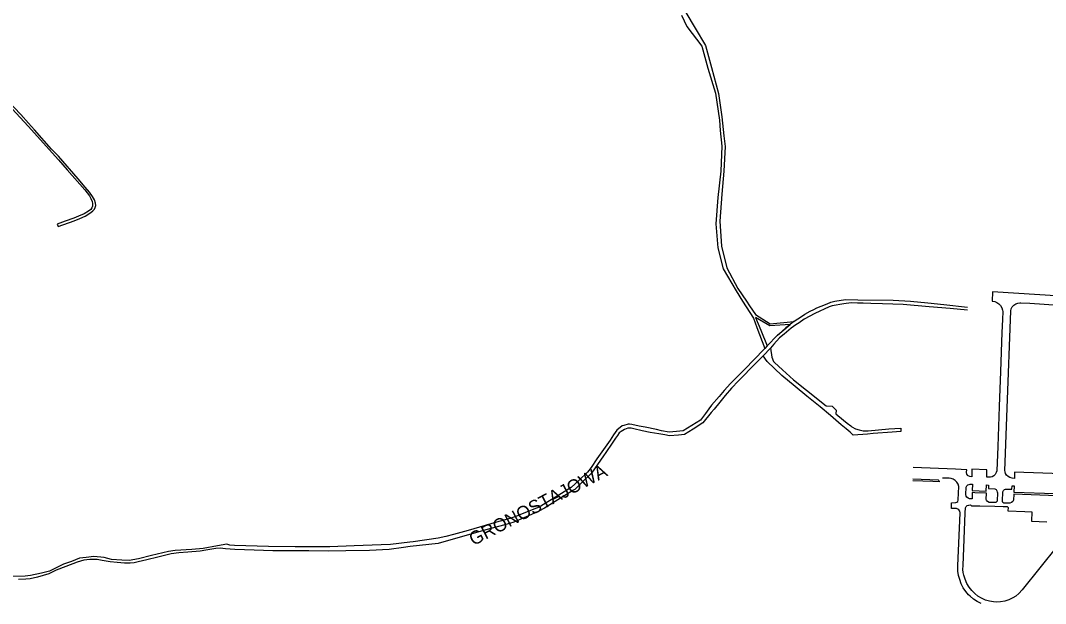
# Model space of a CAD drawing. Extents: x -304109 to -273954, y 21500 to 39796.
# Drawn here: x -297115 to -296341, y 28022 to 28462 of the extents above; entities that cross this region are included whole.
import ezdxf

# ---------------------------------------------------------------- set-up
doc = ezdxf.new("R2010")
doc.units = 0
doc.layers.add('krawedzie_ulic', color=7, linetype='Continuous')
doc.layers.add('nazwy_ulic', color=7, linetype='Continuous')

msp = doc.modelspace()

# ---------------------------------------------------------------- linework, layer by layer
at = {"layer": 'krawedzie_ulic'}
for points in [[(-296605.153, 28500), (-296610.116, 28496.37), (-296612.723, 28489.36), (-296614.217, 28479.857), (-296612.691, 28468.083), (-296605.676, 28456.372), (-296597.85, 28443.287), (-296593.463, 28426.728), (-296588.066, 28406.912), (-296585.56, 28389.467), (-296584.04, 28374.872), (-296583.193, 28366.939), (-296584.019, 28348.384), (-296585.529, 28330.891), (-296587.045, 28310.591), (-296585.839, 28291.599), (-296581.833, 28275.32), (-296573.606, 28259.616), (-296566.866, 28250), (-296564.801, 28246.638), (-296560.281, 28240.061), (-296549.204, 28233.082), (-296531.154, 28234.681)], [(-296615.973, 28466.032), (-296612.077, 28457.608), (-296600.749, 28442.684), (-296596.158, 28426.226), (-296590.454, 28407.324), (-296587.421, 28386.93), (-296586.751, 28379.022), (-296585.505, 28367.173), (-296586.485, 28348.187), (-296588.66, 28328.339), (-296590.226, 28308.591), (-296588.536, 28290.488), (-296584.528, 28274.437), (-296574.855, 28257.967), (-296570.017, 28250), (-296561.743, 28237.207), (-296559.087, 28230.24), (-296553.178, 28214.419)], [(-297124.478, 28398.67), (-297109.368, 28382.235), (-297086.499, 28356.923), (-297079.861, 28349.242), (-297066.767, 28334.112), (-297063.225, 28329.587), (-297062.188, 28327.746), (-297061.222, 28325.472), (-297060.85, 28323.871), (-297060.801, 28321.898), (-297061.346, 28320.483), (-297062.114, 28319.392), (-297063.947, 28317.999), (-297067.196, 28316.195), (-297071.308, 28314.246), (-297075.073, 28312.9), (-297081.542, 28310.492), (-297087.586, 28308.288), (-297086.843, 28306.385), (-297074.637, 28310.857), (-297070.476, 28312.435), (-297066.438, 28314.407), (-297062.021, 28317.13), (-297060.534, 28318.406), (-297059.42, 28319.636), (-297058.776, 28320.936), (-297058.429, 28322.328), (-297058.478, 28324.162), (-297059.42, 28326.691), (-297060.757, 28329.174), (-297062.995, 28332.36), (-297066.339, 28336.282), (-297071.689, 28342.386), (-297086.607, 28359.531), (-297091.71, 28364.962), (-297104.681, 28379.51), (-297109.09, 28384.476), (-297115.085, 28391.021), (-297125.011, 28401.768)], [(-296329.62, 28253.857), (-296381.22, 28257.172), (-296381.567, 28250.048), (-296379.562, 28249.892), (-296377.855, 28249.172), (-296376.342, 28248.103), (-296375.093, 28246.735), (-296374.166, 28245.131), (-296373.604, 28243.366), (-296373.451, 28242.237), (-296373.703, 28236.216), (-296374.174, 28226.515), (-296375.235, 28197.012), (-296376.149, 28170.614), (-296377.212, 28140.433), (-296377.931, 28122.051), (-296378.349, 28120.574), (-296379.133, 28119.254), (-296380.23, 28118.18), (-296381.566, 28117.425), (-296382.608, 28117.111), (-296384.169, 28117.042), (-296385.581, 28117.111), (-296385.531, 28122.681), (-296396.753, 28123.074), (-296396.951, 28117.505), (-296398.295, 28117.663), (-296399.534, 28118.204), (-296399.842, 28118.415), (-296400.492, 28119.446), (-296400.775, 28120.631), (-296400.783, 28121.014), (-296400.684, 28122.801), (-296409.074, 28123.211), (-296441.186, 28124.394)], [(-296400, 28243.194), (-296413.126, 28244.549), (-296429.162, 28245.878), (-296448.786, 28247.624), (-296464.376, 28248.018), (-296473.143, 28248.297), (-296478.765, 28248.483), (-296483.163, 28248.669), (-296487.892, 28248.937), (-296493.55, 28248.043), (-296502.223, 28246.654), (-296504.65, 28245.702), (-296515.362, 28240.88), (-296523.55, 28236.374), (-296527.249, 28233.713), (-296529.677, 28232.158), (-296533.181, 28229.612), (-296538.648, 28225.254), (-296542.066, 28222.423), (-296546.296, 28217.718), (-296548.932, 28214.659)], [(-296531.154, 28234.681), (-296529.447, 28235.908), (-296526.939, 28237.595), (-296522.976, 28240.241), (-296518.925, 28242.559), (-296516.2, 28243.882), (-296513.81, 28244.945), (-296510.714, 28246.221), (-296506.143, 28248.169), (-296503.294, 28249.376), (-296500.385, 28250), (-296492.291, 28251.308), (-296482.948, 28251.216), (-296456.354, 28250.89), (-296443.028, 28250), (-296430.159, 28248.843), (-296418.091, 28247.573), (-296400, 28245.455)], [(-296321.751, 28119.351), (-296364.508, 28120.87), (-296364.681, 28116.252), (-296366.432, 28116.364), (-296368.112, 28116.868), (-296369.437, 28117.598), (-296370.538, 28118.571), (-296371.337, 28119.805), (-296371.776, 28121.207), (-296371.852, 28122.101), (-296371.554, 28128.367), (-296370.22, 28169.178), (-296367.474, 28242.705), (-296367.044, 28244.345), (-296366.243, 28245.838), (-296365.115, 28247.104), (-296363.723, 28248.071), (-296362.143, 28248.686), (-296360.463, 28248.915), (-296359.78, 28248.895), (-296353.049, 28248.501), (-296313.489, 28245.904)], [(-296534.077, 28232.569), (-296549.452, 28231.551), (-296560.281, 28237.764), (-296556.191, 28228.135), (-296551.38, 28216.323)], [(-296534.077, 28232.569), (-296537.214, 28230.02), (-296542.886, 28225.007), (-296543.646, 28224.319)], [(-296543.646, 28224.319), (-296540.357, 28227.193), (-296534.077, 28232.569)], [(-296531.154, 28234.681), (-296534.077, 28232.569)], [(-296543.646, 28224.319), (-296551.38, 28216.323)], [(-296553.178, 28214.419), (-296561.741, 28205.404), (-296567.636, 28199.347), (-296574.649, 28192.422), (-296579.182, 28187.99), (-296583.801, 28182.731), (-296587.74, 28178.16), (-296593.319, 28171.558), (-296595.425, 28168.82), (-296598.026, 28165.339), (-296601.796, 28160.248), (-296608.286, 28156.094), (-296614.756, 28152.042), (-296619.834, 28151.555), (-296625.415, 28151.115), (-296631.102, 28152.229), (-296634.991, 28153.134), (-296643.513, 28154.825), (-296647.946, 28155.707), (-296653.672, 28156.934), (-296655.406, 28157.282), (-296656.447, 28157.236), (-296659.741, 28156.261), (-296660.813, 28155.823), (-296664.924, 28152.597), (-296667.402, 28149.093), (-296670.002, 28145.171), (-296679.883, 28130.947), (-296684.292, 28124.496), (-296686.976, 28120.797), (-296693.441, 28114.902), (-296699.392, 28109.437), (-296703.43, 28106.884), (-296723.504, 28094.6), (-296725.461, 28093.741), (-296735.122, 28089.85), (-296741.103, 28087.51), (-296745.71, 28085.839), (-296757.617, 28082.62), (-296764.329, 28080.647), (-296777.252, 28076.894), (-296782.627, 28075.316), (-296788.279, 28073.765), (-296793.976, 28072.396), (-296799.928, 28070.987), (-296818.745, 28068.276), (-296821.226, 28068.015), (-296835.748, 28066.224), (-296842.979, 28065.964), (-296863.145, 28065.175), (-296881.732, 28064.478), (-296907.695, 28064.539), (-296928.057, 28064.87), (-296953.712, 28065.438), (-296957.223, 28065.714), (-296959.508, 28066.441), (-296966.389, 28065.314), (-296977.196, 28063.296), (-296985.857, 28062.485), (-296998.538, 28061.751), (-297003.432, 28060.917), (-297016.333, 28057.895), (-297026.226, 28055.515), (-297033.108, 28054.286), (-297038.758, 28054.423), (-297046.544, 28054.828), (-297052.134, 28056.339), (-297059.865, 28057.303), (-297065.623, 28056.576), (-297070.618, 28055.844), (-297076.794, 28053.543), (-297082.714, 28051.443), (-297093.291, 28046.015), (-297099.258, 28044.526), (-297107.772, 28042.799), (-297111.746, 28042.316), (-297121.727, 28042.022)], [(-296548.932, 28214.659), (-296547.867, 28207.697), (-296546.485, 28204.622), (-296545.742, 28203.648), (-296539.723, 28198.31), (-296531.498, 28190.758), (-296521.675, 28182.804), (-296506.947, 28171.01), (-296502.265, 28170.685), (-296499.281, 28167.811), (-296499.603, 28164.933), (-296493.832, 28160.292), (-296491.053, 28158.055), (-296488.254, 28155.827), (-296487.412, 28155.154), (-296484.588, 28153.669), (-296481.963, 28152.834), (-296478.98, 28152.257), (-296475.165, 28152.257), (-296459.587, 28153.534), (-296450.524, 28154.25), (-296450.524, 28151.72), (-296457.088, 28151.233), (-296471.246, 28150.076), (-296475.655, 28149.751), (-296486.402, 28148.849), (-296488.6, 28151.027), (-296491.77, 28153.673), (-296495.511, 28156.782), (-296503.68, 28163.775), (-296511.384, 28170.18), (-296521.382, 28178.401), (-296530.324, 28185.664), (-296540.188, 28193.938), (-296551.406, 28204.552), (-296554.323, 28208.747)], [(-296554.323, 28208.747), (-296548.932, 28214.659)], [(-296551.38, 28216.323), (-296553.178, 28214.419)], [(-296554.323, 28208.747), (-296559.859, 28203.138), (-296573.086, 28189.926), (-296578.353, 28184.386), (-296583.01, 28178.816), (-296587.009, 28173.838), (-296591.431, 28168.509), (-296593.611, 28165.933), (-296599.987, 28158.074), (-296607.303, 28153.417), (-296613.738, 28149.404), (-296618.277, 28148.988), (-296625.213, 28148.431), (-296628.737, 28149.125), (-296633.097, 28149.844), (-296639.769, 28150.956), (-296645.812, 28152.233), (-296651.953, 28153.554), (-296654.058, 28154.088), (-296656.535, 28154.111), (-296659.012, 28153.09), (-296661.554, 28151.702), (-296663.238, 28150.518), (-296664.427, 28148.662), (-296665.855, 28146.604), (-296668.432, 28142.822), (-296673.273, 28135.78), (-296675.006, 28133.204), (-296679.529, 28126.645), (-296684.037, 28120.263), (-296684.824, 28119.293), (-296690.507, 28113.894), (-296696.725, 28107.906), (-296697.607, 28107.216), (-296709.349, 28099.939), (-296717.449, 28095.066), (-296719.437, 28093.75), (-296723.697, 28091.336), (-296726.455, 28090.158), (-296731.557, 28087.976), (-296742.675, 28083.179), (-296745.944, 28082.181), (-296753.351, 28080.139), (-296763.877, 28077.335), (-296775.127, 28074.044), (-296784.962, 28071.332), (-296799.878, 28067.157), (-296820.846, 28064.748), (-296825.886, 28064.127), (-296836.792, 28062.517), (-296851.764, 28061.848), (-296869.535, 28061.399), (-296882.926, 28061.127), (-296897.383, 28061.371), (-296910.517, 28061.504), (-296924.72, 28061.593), (-296938.871, 28061.936), (-296953.427, 28062.435), (-296960.5, 28062.988), (-296964.468, 28063.42), (-296967.676, 28063.287), (-296975.322, 28061.961), (-296979.451, 28061.224), (-296988.824, 28060.418), (-296995.649, 28060.054), (-297001.458, 28059.175), (-297011.403, 28056.694), (-297019.919, 28054.712), (-297026.447, 28053.125), (-297029.506, 28052.534), (-297032.461, 28052.196), (-297036.788, 28052.172), (-297042.334, 28052.665), (-297047.524, 28053.105), (-297053.625, 28054.262), (-297057.438, 28054.947), (-297062.84, 28054.873), (-297067.369, 28054.501), (-297072.522, 28052.855), (-297080.894, 28049.651), (-297088.245, 28046.798), (-297093.762, 28044.187), (-297102.282, 28041.697), (-297107.992, 28040.461), (-297111.151, 28040.175), (-297116.854, 28039.957)], [(-296441.381, 28115.795), (-296422.193, 28115.145), (-296421.677, 28114.62), (-296421.504, 28113.904), (-296421.525, 28113.706), (-296426.33, 28113.845), (-296441.278, 28114.357)], [(-296389.899, 28021.704), (-296392.863, 28023.208), (-296395.625, 28025.057), (-296398.146, 28027.225), (-296399.224, 28028.331), (-296401.407, 28030.853), (-296403.272, 28033.617), (-296404.794, 28036.585), (-296405.949, 28039.714), (-296405.991, 28039.853), (-296406.839, 28042.936), (-296407.295, 28046.101), (-296407.354, 28049.299), (-296407.303, 28050.134), (-296405.748, 28090.298), (-296405.948, 28091.395), (-296406.519, 28092.352), (-296407.39, 28093.049), (-296408.374, 28093.385), (-296412.183, 28093.47), (-296412.059, 28097.879), (-296409.013, 28097.926), (-296408.136, 28098.215), (-296407.459, 28098.844), (-296407.108, 28099.699), (-296407.081, 28099.921), (-296406.883, 28104.934), (-296406.613, 28110.138), (-296407.235, 28111.839), (-296408.215, 28113.363), (-296409.504, 28114.635), (-296411.04, 28115.595), (-296412.384, 28116.102), (-296414.005, 28116.374), (-296418.984, 28116.513)], [(-296396.377, 28111.739), (-296396.501, 28107.028), (-296385.919, 28106.638), (-296385.795, 28111.233), (-296384.185, 28111.14), (-296384.259, 28108.657), (-296379.503, 28108.448), (-296378.559, 28107.826), (-296377.889, 28106.916), (-296377.574, 28105.83), (-296377.558, 28105.592), (-296377.707, 28099.117), (-296378.077, 28098.394), (-296378.745, 28097.929), (-296378.871, 28097.887), (-296379.614, 28097.887), (-296383.776, 28097.98), (-296384.879, 28098.663), (-296385.722, 28099.649), (-296386.079, 28100.37), (-296385.864, 28105.131), (-296394.683, 28105.433), (-296396.623, 28105.499), (-296396.672, 28100.835), (-296398.604, 28100.881), (-296399.675, 28101.237), (-296400.557, 28101.942), (-296401.141, 28102.908), (-296401.354, 28104.017), (-296401.354, 28104.061), (-296401.23, 28109.537), (-296400.726, 28110.531), (-296399.906, 28111.285), (-296398.874, 28111.703), (-296398.059, 28111.765), (-296396.377, 28111.739)], [(-296365.17, 28104.323), (-296365.269, 28099.797), (-296365.939, 28098.759), (-296366.903, 28097.988), (-296368.063, 28097.563), (-296368.316, 28097.523), (-296372.651, 28097.57), (-296373.307, 28098.053), (-296373.659, 28098.787), (-296373.691, 28099.032), (-296373.457, 28106.012), (-296373.027, 28106.982), (-296372.271, 28107.726), (-296371.294, 28108.14), (-296370.435, 28108.193), (-296366.558, 28107.981), (-296366.384, 28110.58), (-296364.948, 28110.511), (-296365.096, 28105.823), (-296334.209, 28104.783)], [(-296325.914, 28102.786), (-296365.17, 28104.323)], [(-296332.045, 28065.303), (-296345.496, 28048.707), (-296358.917, 28031.994), (-296361.245, 28029.279), (-296363.722, 28027.19), (-296365.778, 28025.914), (-296368.795, 28024.561), (-296371.954, 28023.582), (-296375.208, 28022.99), (-296378.509, 28022.796), (-296380.392, 28022.864), (-296383.527, 28023.402), (-296386.571, 28024.33), (-296389.473, 28025.631), (-296392.19, 28027.286), (-296394.678, 28029.268), (-296396.898, 28031.547), (-296398.809, 28034.078), (-296400.533, 28036.94), (-296401.903, 28039.988), (-296402.9, 28043.177), (-296403.305, 28045.098), (-296403.528, 28047.511), (-296403.478, 28050.296), (-296401.844, 28090.318), (-296401.67, 28094.055), (-296401.154, 28094.997), (-296400.331, 28095.687), (-296399.314, 28096.031), (-296399.144, 28096.05), (-296398.113, 28096.16), (-296397.49, 28095.937), (-296397.125, 28095.463), (-296390.879, 28095.557), (-296379.335, 28095.279), (-296373.095, 28094.934), (-296370.023, 28094.888), (-296369.429, 28094.169), (-296369.553, 28091.639), (-296356.698, 28091.197), (-296351.45, 28091.068), (-296351.871, 28083.851), (-296340.188, 28083.34)]]:
    msp.add_lwpolyline(points, dxfattribs=at)

# ---------------------------------------------------------------- texts
at = {"layer": 'nazwy_ulic'}
msp.add_text('GRONOSTAJOWA', height=10, rotation=27.666139, dxfattribs=at).set_placement((-296773.181, 28065.058))

doc.saveas('drawing.dxf')
